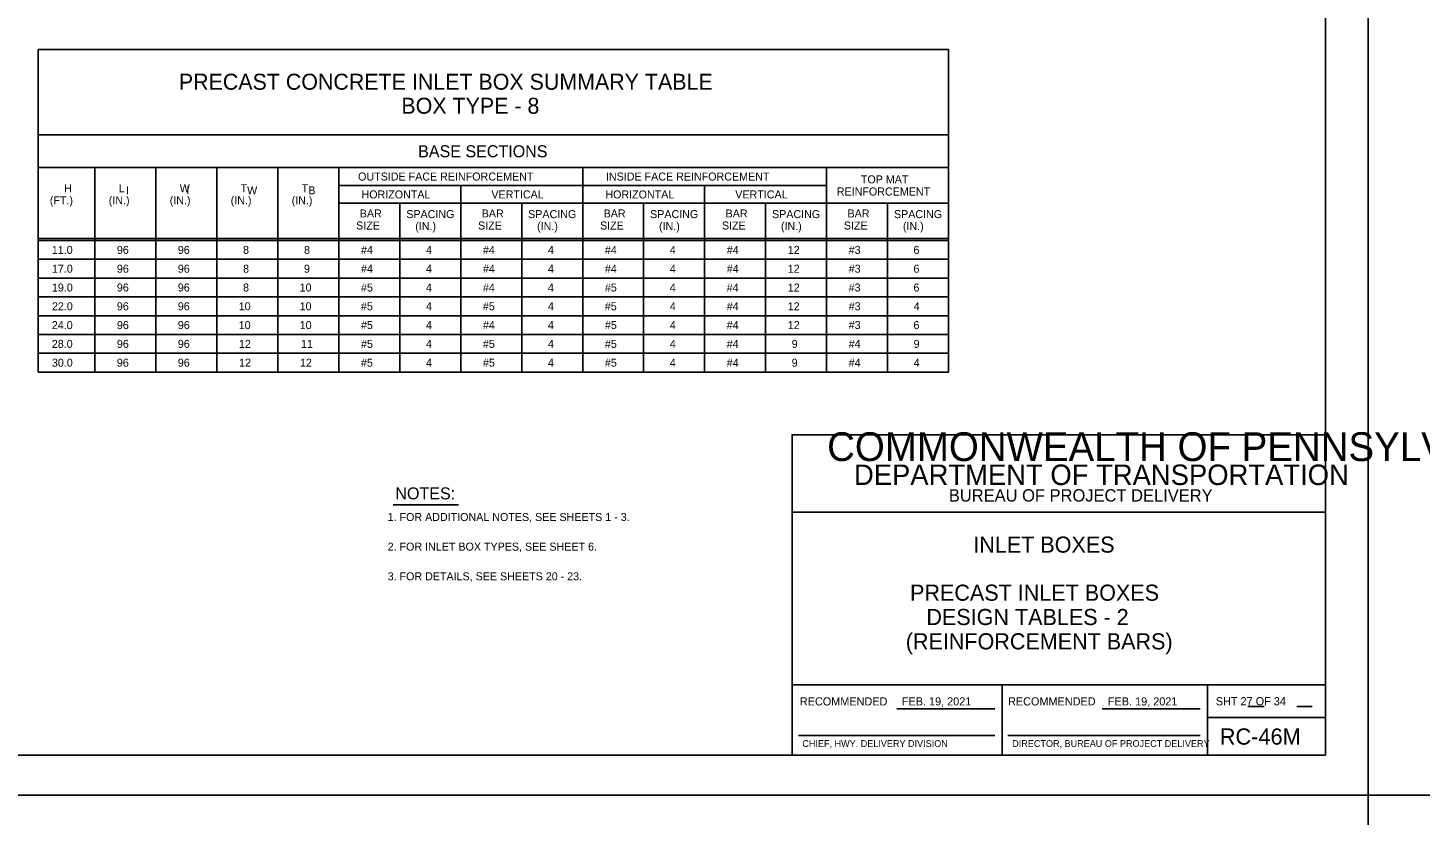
# Model space of a CAD drawing. Extents: x -6420 to 49575, y -4552 to 11624.
# Drawn here: x -2551 to -838, y -94 to 874 of the extents above; entities that cross this region are included whole.
import ezdxf

# ---------------------------------------------------------------- set-up
doc = ezdxf.new("R2010")
doc.units = 0
doc.layers.add('1', color=7, linetype='Continuous')
doc.layers.add('PLT-BNDY', color=7, linetype='Continuous')

msp = doc.modelspace()

# ---------------------------------------------------------------- linework, layer by layer
at = {"layer": '1'}
for p, q in [((-1418.2, 847.3), (-2538.2, 847.3)), ((-2538.2, 847.3), (-2538.2, 451)), ((-1418.2, 847.3), (-1418.2, 451)), ((-1418.2, 742.4), (-2538.2, 742.4)), ((-1418.2, 702.4), (-2538.2, 702.4)), ((-2468.2, 451), (-2468.2, 702.4)), ((-2393.2, 702.4), (-2393.2, 451)), ((-2318.2, 702.4), (-2318.2, 451)), ((-2243.2, 702.4), (-2243.2, 451)), ((-2168.2, 702.4), (-2168.2, 451)), ((-1868.2, 702.4), (-1868.2, 451)), ((-1568.2, 702.4), (-1568.2, 451)), ((-2168.2, 680.4), (-1868.2, 680.4)), ((-2018.2, 680.4), (-2018.2, 451)), ((-1868.2, 680.4), (-1568.2, 680.4)), ((-1718.2, 680.4), (-1718.2, 451)), ((-2168.2, 658.4), (-1868.2, 658.4)), ((-2093.2, 658.4), (-2093.2, 451)), ((-1943.2, 658.4), (-1943.2, 451)), ((-1868.2, 658.4), (-1418.2, 658.4)), ((-1793.2, 658.4), (-1793.2, 451)), ((-1643.2, 658.4), (-1643.2, 451)), ((-1493.2, 658.4), (-1493.2, 451)), ((-2538.2, 615.1), (-1418.2, 615.1)), ((-2538.2, 612.7), (-1418.2, 612.7)), ((-2538.2, 589.6), (-1418.2, 589.6)), ((-2538.2, 566.5), (-1418.2, 566.5)), ((-2538.2, 543.4), (-1418.2, 543.4)), ((-2538.2, 520.3), (-1418.2, 520.3)), ((-2538.2, 497.2), (-1418.2, 497.2)), ((-2538.2, 474.1), (-1418.2, 474.1)), ((-2538.2, 451), (-1418.2, 451)), ((-2101.2, 287.7), (-2020.8, 287.7)), ((-1481.7, 37.2), (-1361.3, 37.2)), ((-1229.1, 37.2), (-1108.6, 37.2)), ((-1050, 39.9), (-1029.8, 39.9)), ((-989.6, 39.9), (-970.8, 39.9)), ((-1602.8, 4.2), (-1361.3, 4.2)), ((-1345.1, 4.2), (-1108.6, 4.2))]:
    msp.add_line(p, q, dxfattribs=at)
msp.add_lwpolyline([(-954.5, -19.8), (-954.5, 1830.6), (-3533.2, 1830.6), (-3533.2, -19.8), (-954.5, -19.8), (-954.5, 66.7), (-1610.7, 66.7), (-1610.7, 278.9), (-954.5, 278.9), (-954.5, 373.9), (-1610.7, 373.9), (-1610.7, -19.8), (-1352.1, -19.8), (-1352.1, 66.7), (-1352.1, -19.8), (-1099.5, -19.8), (-1099.5, 66.7), (-1099.5, 26.3), (-954.5, 26.3)], dxfattribs=at)
at = {"layer": 'PLT-BNDY'}
for points in [[(-3661.2, 1879.8), (-902, 1879.8), (-902, -69), (-3661.2, -69)], [(-902, 1879.8), (1857.2, 1879.8), (1857.2, -69), (-902, -69)], [(-3661.2, -69), (-902, -69), (-902, -2017.8), (-3661.2, -2017.8)], [(-902, -69), (1857.2, -69), (1857.2, -2017.8), (-902, -2017.8)]]:
    msp.add_lwpolyline(points, close=True, dxfattribs=at)

# ---------------------------------------------------------------- texts
at = {"layer": '1'}
for s, height, p in [('PRECAST CONCRETE INLET BOX SUMMARY TABLE', 19.685, (-2365, 798)), ('BOX TYPE - 8', 19.685, (-2091.2, 768.5)), ('BASE SECTIONS', 14.764, (-2070.6, 715)), ('OUTSIDE FACE REINFORCEMENT', 9.843, (-2144.5, 686.4)), ('INSIDE FACE REINFORCEMENT', 9.843, (-1839.6, 686.4)), ('TOP MAT', 9.84, (-1526, 682.9)), ('H', 9.84, (-2506, 672)), ('L ', 9.84, (-2438.9, 672)), ('I', 9.84, (-2429.9, 669.5)), ('W ', 9.84, (-2363.9, 672)), ('I', 9.84, (-2355.6, 669.5)), ('T ', 9.84, (-2288.9, 672)), ('W', 9.84, (-2281, 669.4)), ('T ', 9.84, (-2213.9, 672)), ('B', 9.84, (-2205.7, 669.4)), ('HORIZONTAL', 9.84, (-2140.3, 664.4)), ('VERTICAL', 9.84, (-1980.5, 664.4)), ('HORIZONTAL', 9.84, (-1840.3, 664.4)), ('VERTICAL', 9.84, (-1680.5, 664.4)), ('REINFORCEMENT', 9.843, (-1555.6, 668)), ('(FT.)', 9.84, (-2523.7, 657.2)), ('(IN.)', 9.84, (-2451.2, 657.2)), ('(IN.)', 9.84, (-2376.2, 657.2)), ('(IN.)', 9.84, (-2301.2, 657.2)), ('(IN.)', 9.84, (-2226.2, 657.2)), ('BAR', 9.84, (-2142.4, 641)), ('BAR', 9.84, (-1992.4, 641)), ('BAR', 9.84, (-1842.4, 641)), ('BAR', 9.84, (-1692.4, 641)), ('BAR', 9.84, (-1542.4, 641)), ('SIZE', 9.84, (-2146.9, 626.2)), ('SPACING', 9.84, (-2085.2, 640.2)), ('(IN.)', 9.84, (-2074.2, 625.4)), ('SIZE', 9.84, (-1996.9, 626.2)), ('SPACING', 9.84, (-1935.3, 640.2)), ('(IN.)', 9.84, (-1924.3, 625.4)), ('SIZE', 9.84, (-1846.9, 626.2)), ('SPACING', 9.84, (-1785.3, 640.2)), ('(IN.)', 9.84, (-1774.3, 625.4)), ('SIZE', 9.84, (-1696.9, 626.2)), ('SPACING', 9.84, (-1635.3, 640.2)), ('(IN.)', 9.84, (-1624.3, 625.4)), ('SIZE', 9.84, (-1546.9, 626.2)), ('SPACING', 9.84, (-1485.3, 640.2)), ('(IN.)', 9.84, (-1474.3, 625.4)), ('11.0', 9.84, (-2521.2, 596.2)), ('96', 9.84, (-2441.2, 596.2)), ('96', 9.84, (-2366.2, 596.2)), ('8', 9.84, (-2286, 596.2)), ('8', 9.84, (-2211, 596.2)), ('#4', 9.84, (-2140.9, 596.2)), ('4', 9.84, (-2061, 596.2)), ('#4', 9.84, (-1990.9, 596.2)), ('4', 9.84, (-1911, 596.2)), ('#4', 9.84, (-1840.9, 596.2)), ('4', 9.84, (-1761, 596.2)), ('#4', 9.84, (-1690.9, 596.2)), ('12', 9.84, (-1615.9, 596.2)), ('#3', 9.84, (-1541, 596.2)), ('6', 9.84, (-1461.3, 596.2)), ('17.0', 9.84, (-2521.1, 573.1)), ('96', 9.84, (-2441.2, 573.1)), ('96', 9.84, (-2366.2, 573.1)), ('8', 9.84, (-2286, 573.1)), ('9', 9.84, (-2211.1, 573.1)), ('#4', 9.84, (-2140.9, 573.1)), ('4', 9.84, (-2061, 573.1)), ('#4', 9.84, (-1990.9, 573.1)), ('4', 9.84, (-1911, 573.1)), ('#4', 9.84, (-1840.9, 573.1)), ('4', 9.84, (-1761, 573.1)), ('#4', 9.84, (-1690.9, 573.1)), ('12', 9.84, (-1615.9, 573.1)), ('#3', 9.84, (-1541, 573.1)), ('6', 9.84, (-1461.3, 573.1)), ('19.0', 9.84, (-2521.1, 550)), ('96', 9.84, (-2441.2, 550)), ('96', 9.84, (-2366.2, 550)), ('8', 9.84, (-2286, 550)), ('10', 9.84, (-2216.4, 550)), ('#5', 9.84, (-2140.9, 550)), ('4', 9.84, (-2061, 550)), ('#4', 9.84, (-1990.9, 550)), ('4', 9.84, (-1911, 550)), ('#5', 9.84, (-1840.9, 550)), ('4', 9.84, (-1761, 550)), ('#4', 9.84, (-1691, 550)), ('12', 9.84, (-1615.9, 550)), ('#3', 9.84, (-1541, 550)), ('6', 9.84, (-1461.3, 550)), ('22.0', 9.84, (-2521.1, 526.9)), ('96', 9.84, (-2441.2, 526.9)), ('96', 9.84, (-2366.2, 526.9)), ('10', 9.84, (-2291.3, 526.9)), ('10', 9.84, (-2216.4, 526.9)), ('#5', 9.84, (-2141, 526.9)), ('4', 9.84, (-2061, 526.9)), ('#5', 9.84, (-1991, 526.9)), ('4', 9.84, (-1911, 526.9)), ('#5', 9.84, (-1841, 526.9)), ('4', 9.84, (-1761, 526.9)), ('#4', 9.84, (-1691, 526.9)), ('12', 9.84, (-1615.9, 526.9)), ('#3', 9.84, (-1541, 526.9)), ('4', 9.84, (-1461, 526.9)), ('24.0', 9.84, (-2521.2, 503.8)), ('96', 9.84, (-2441.2, 503.8)), ('96', 9.84, (-2366.2, 503.8)), ('10', 9.84, (-2291.3, 503.8)), ('10', 9.84, (-2216.3, 503.8)), ('#5', 9.84, (-2140.9, 503.8)), ('4', 9.84, (-2061, 503.8)), ('#4', 9.84, (-1990.9, 503.8)), ('4', 9.84, (-1911, 503.8)), ('#5', 9.84, (-1840.9, 503.8)), ('4', 9.84, (-1761, 503.8)), ('#4', 9.84, (-1691, 503.8)), ('12', 9.84, (-1615.9, 503.8)), ('#3', 9.84, (-1541, 503.8)), ('6', 9.84, (-1461.3, 503.8)), ('28.0', 9.84, (-2521.2, 480.7)), ('96', 9.84, (-2441.2, 480.7)), ('96', 9.84, (-2366.2, 480.7)), ('12', 9.84, (-2291, 480.7)), ('11', 9.84, (-2214.8, 480.7)), ('#5', 9.84, (-2140.9, 480.7)), ('4', 9.84, (-2061, 480.7)), ('#5', 9.84, (-1991, 480.7)), ('4', 9.84, (-1911, 480.7)), ('#5', 9.84, (-1840.9, 480.7)), ('4', 9.84, (-1761, 480.7)), ('#4', 9.84, (-1691, 480.7)), ('9', 9.84, (-1611.1, 480.7)), ('#4', 9.84, (-1541, 480.7)), ('9', 9.84, (-1461.1, 480.7)), ('30.0', 9.84, (-2521.1, 457.6)), ('96', 9.84, (-2441.2, 457.6)), ('96', 9.84, (-2366.2, 457.6)), ('12', 9.84, (-2290.9, 457.6)), ('12', 9.84, (-2216, 457.6)), ('#5', 9.84, (-2140.9, 457.6)), ('4', 9.84, (-2061, 457.6)), ('#5', 9.84, (-1990.9, 457.6)), ('4', 9.84, (-1911, 457.6)), ('#5', 9.84, (-1840.9, 457.6)), ('4', 9.84, (-1761, 457.6)), ('#4', 9.84, (-1691, 457.6)), ('9', 9.84, (-1611.1, 457.6)), ('#4', 9.84, (-1540.9, 457.6)), ('4', 9.84, (-1461, 457.6)), ('COMMONWEALTH OF PENNSYLVANIA', 35.379, (-1567.5, 341.6)), ('DEPARTMENT OF TRANSPORTATION', 25.211, (-1534.5, 312.1)), ('NOTES:', 14.76, (-2098.6, 294.5)), ('BUREAU OF PROJECT DELIVERY', 15.164, (-1417.8, 291.8)), (' 1. FOR ADDITIONAL NOTES, SEE SHEETS 1 - 3.', 9.843, (-2111.8, 267.9)), (' 2. FOR INLET BOX TYPES, SEE SHEET 6.', 9.843, (-2111.8, 231.5)), ('INLET BOXES', 19.816, (-1387.7, 229)), (' 3. FOR DETAILS, SEE SHEETS 20 - 23.', 9.843, (-2111.8, 195)), ('PRECAST INLET BOXES', 19.816, (-1465.5, 169.9)), ('DESIGN TABLES - 2', 19.816, (-1445.4, 140)), ('(REINFORCEMENT BARS)', 19.816, (-1470.8, 110.1)), ('SHT 27 OF 34', 10, (-1089.4, 41.4)), ('RECOMMENDED', 10, (-1601.1, 41.2)), ('FEB. 19, 2021', 10, (-1475.6, 41.2)), ('RECOMMENDED', 10, (-1345, 41.2)), ('FEB. 19, 2021', 10, (-1222.1, 41.2)), ('RC-46M', 20, (-1084.5, -7)), ('CHIEF, HWY. DELIVERY DIVISION', 8.333, (-1598, -9.8)), ('DIRECTOR, BUREAU OF PROJECT DELIVERY', 8.333, (-1339.8, -9.8))]:
    msp.add_text(s, height=height, dxfattribs=at).set_placement(p)

doc.saveas('drawing.dxf')
